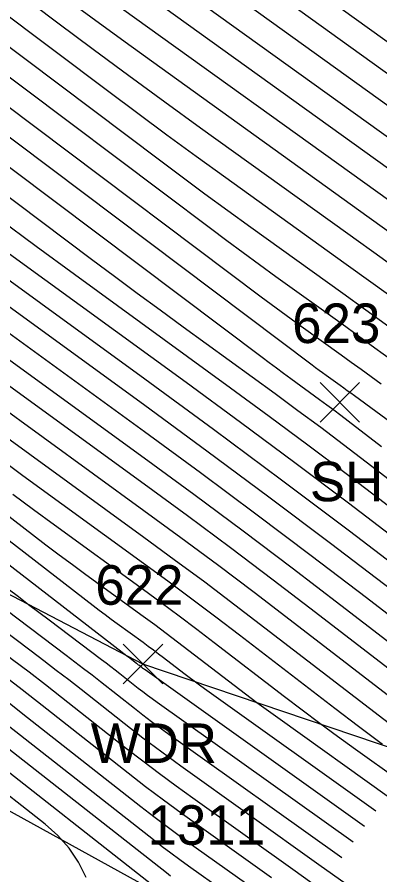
# Model space of a CAD drawing. Extents: x 1650836 to 1652450, y 332578 to 333908.
# Drawn here: x 1652247.14 to 1652265.48, y 332737.29 to 332780.66 of the extents above; entities that cross this region are included whole.
import ezdxf

# ---------------------------------------------------------------- set-up
doc = ezdxf.new("R2010")
doc.units = 0
for name, color, linetype in [('L_A', 7, 'Continuous'), ('L_I', 7, 'Continuous'), ('L_TIC', 7, 'Continuous'), ('LAWA', 7, 'Continuous'), ('LELB', 7, 'Continuous'), ('LSOGCMA', 7, 'Continuous'), ('LSOGCMI', 7, 'Continuous')]:
    doc.layers.add(name, color=color, linetype=linetype)

msp = doc.modelspace()

# ---------------------------------------------------------------- linework, layer by layer
at = {"layer": 'L_TIC'}
for points in [[(1652262.454, 332760.18), (1652264.454, 332762.18)], [(1652264.454, 332760.18), (1652262.454, 332762.18)], [(1652252.497, 332746.946), (1652254.497, 332748.946)], [(1652254.497, 332746.946), (1652252.497, 332748.946)]]:
    msp.add_lwpolyline(points, dxfattribs=at)
at = {"layer": 'LAWA'}
msp.add_lwpolyline([(1652408.76, 332665.713), (1652363.38, 332695.402), (1652324.46, 332714.991), (1652289.155, 332735.895), (1652253.497, 332747.946), (1652218.614, 332766.122), (1652198.198, 332775.017), (1652146.456, 332804.843), (1652136.841, 332807.592), (1652091.374, 332831.511), (1652057.601, 332848.138), (1652027.653, 332867.625)], dxfattribs=at)
at = {"layer": 'LELB'}
msp.add_lwpolyline([(1652023.441, 332859.649), (1652034.235, 332853.429), (1652052.246, 332842.357), (1652084.686, 332826.36), (1652123.711, 332804.04), (1652160.81, 332785.384), (1652195.281, 332767.897), (1652235.573, 332746.682), (1652255.289, 332735.81), (1652296.57, 332712.591), (1652348.8, 332686.345), (1652380.841, 332668.301), (1652404.073, 332656.539)], dxfattribs=at)
at = {"layer": 'LSOGCMA'}
for points in [[(1652207.289, 332796.117), (1652228.455, 332780.692), (1652228.555, 332780.619), (1652228.655, 332780.547), (1652228.756, 332780.475), (1652228.857, 332780.404), (1652229.261, 332780.119), (1652229.361, 332780.048), (1652229.462, 332779.976), (1652229.561, 332779.902), (1652229.66, 332779.829), (1652231.418, 332778.505), (1652231.744, 332778.261), (1652232.072, 332778.017), (1652232.4, 332777.776), (1652232.73, 332777.535), (1652253.597, 332762.371), (1652257.064, 332759.833), (1652260.514, 332757.272), (1652263.946, 332754.687), (1652267.36, 332752.078), (1652272.52, 332748.107)], [(1652294.692, 332745.911), (1652284.503, 332754.319), (1652282.838, 332755.673), (1652281.154, 332757.003), (1652279.451, 332758.309), (1652277.729, 332759.59), (1652270.803, 332764.666), (1652269.071, 332765.934), (1652267.335, 332767.196), (1652265.596, 332768.455), (1652263.854, 332769.709), (1652256.417, 332775.051), (1652254.6, 332776.364), (1652252.791, 332777.687), (1652250.989, 332779.02), (1652249.194, 332780.363), (1652240.495, 332786.912), (1652238.442, 332788.444), (1652236.378, 332789.961), (1652234.301, 332791.461), (1652232.213, 332792.944), (1652229.96, 332794.531)], [(1652265.279, 332740.513), (1652256.617, 332746.693), (1652256.354, 332746.883), (1652256.092, 332747.075), (1652255.832, 332747.269), (1652255.574, 332747.466), (1652254.544, 332748.258), (1652254.286, 332748.455), (1652254.027, 332748.651), (1652253.766, 332748.844), (1652253.504, 332749.036), (1652252.197, 332749.986), (1652251.893, 332750.209), (1652251.59, 332750.434), (1652251.288, 332750.662), (1652250.989, 332750.892), (1652225.242, 332770.792)], [(1652254.883, 332736.054), (1652244.393, 332744.289), (1652242.627, 332745.668), (1652240.854, 332747.038), (1652239.074, 332748.398), (1652237.287, 332749.75), (1652226.901, 332757.565), (1652225.703, 332758.462), (1652224.502, 332759.355), (1652223.297, 332760.243), (1652222.088, 332761.126), (1652217.682, 332764.332)]]:
    msp.add_lwpolyline(points, dxfattribs=at)
at = {"layer": 'LSOGCMI'}
for points in [[(1652298.244, 332747.551), (1652280.907, 332761.858), (1652279.794, 332762.763), (1652278.67, 332763.651), (1652277.532, 332764.523), (1652276.382, 332765.379), (1652271.757, 332768.77), (1652270.599, 332769.616), (1652269.44, 332770.459), (1652268.279, 332771.3), (1652267.115, 332772.138), (1652249.162, 332785.034), (1652248.082, 332785.814), (1652247.007, 332786.6), (1652245.936, 332787.392), (1652244.869, 332788.191), (1652240.612, 332791.396), (1652239.544, 332792.193), (1652238.471, 332792.981), (1652237.391, 332793.761), (1652236.305, 332794.533), (1652216.969, 332808.155)], [(1652231.312, 332803.686), (1652231.43, 332802.441), (1652231.821, 332801.336), (1652232.486, 332800.37), (1652233.424, 332799.543), (1652239.033, 332795.592), (1652239.451, 332795.295), (1652239.866, 332794.995), (1652240.279, 332794.691), (1652240.69, 332794.385), (1652242.327, 332793.152), (1652242.738, 332792.845), (1652243.15, 332792.54), (1652243.563, 332792.238), (1652243.979, 332791.938), (1652269.289, 332773.757)], [(1652211.623, 332803.175), (1652217.033, 332799.233), (1652218.387, 332798.25), (1652219.745, 332797.273), (1652221.107, 332796.301), (1652222.473, 332795.335), (1652230.674, 332789.557), (1652232.492, 332788.265), (1652234.299, 332786.96), (1652236.096, 332785.64), (1652237.883, 332784.306), (1652256.91, 332769.983), (1652257.734, 332769.367), (1652258.561, 332768.755), (1652259.391, 332768.148), (1652260.225, 332767.545), (1652263.567, 332765.145), (1652264.401, 332764.544), (1652265.235, 332763.941), (1652266.066, 332763.335)], [(1652226.364, 332803.026), (1652237.669, 332795.062), (1652238.421, 332794.528), (1652239.168, 332793.988), (1652239.912, 332793.442), (1652240.651, 332792.89), (1652243.598, 332790.671), (1652244.337, 332790.119), (1652245.078, 332789.57), (1652245.823, 332789.026), (1652246.57, 332788.486), (1652268.202, 332772.947), (1652269.173, 332772.248), (1652270.142, 332771.547), (1652271.109, 332770.843), (1652272.075, 332770.137), (1652275.933, 332767.309), (1652276.893, 332766.595), (1652277.842, 332765.867), (1652278.78, 332765.126), (1652279.708, 332764.372), (1652299.081, 332748.385)], [(1652270.376, 332774.566), (1652241.387, 332795.39), (1652241.304, 332795.45), (1652241.221, 332795.51), (1652241.138, 332795.571), (1652241.056, 332795.633), (1652240.729, 332795.879), (1652240.646, 332795.941), (1652240.564, 332796.002), (1652240.481, 332796.062), (1652240.397, 332796.121), (1652239.274, 332796.912), (1652239.087, 332797.077), (1652238.954, 332797.271), (1652238.875, 332797.492), (1652238.852, 332797.741), (1652238.888, 332800.283), (1652238.957, 332800.74), (1652239.151, 332801.089), (1652239.47, 332801.328), (1652239.914, 332801.459), (1652244.14, 332802.097), (1652245.001, 332802.265), (1652245.838, 332802.505)], [(1652301.592, 332750.884), (1652276.112, 332771.911), (1652275.737, 332772.216), (1652275.358, 332772.515), (1652274.974, 332772.809), (1652274.587, 332773.098), (1652273.028, 332774.24), (1652272.638, 332774.526), (1652272.247, 332774.81), (1652271.856, 332775.093), (1652271.463, 332775.376), (1652251.94, 332789.4), (1652251.079, 332790.217), (1652250.824, 332790.995), (1652251.176, 332791.734), (1652252.134, 332792.435), (1652257.93, 332795.565), (1652258.695, 332796.109), (1652259.216, 332796.785), (1652259.493, 332797.591), (1652259.527, 332798.529), (1652259.177, 332802.543)], [(1652211.433, 332801.854), (1652217.893, 332797.146), (1652219.455, 332796.013), (1652221.02, 332794.887), (1652222.59, 332793.766), (1652224.165, 332792.652), (1652230.472, 332788.209), (1652232.045, 332787.092), (1652233.608, 332785.962), (1652235.163, 332784.821), (1652236.708, 332783.667), (1652259.482, 332766.523), (1652259.982, 332766.149), (1652260.484, 332765.778), (1652260.988, 332765.409), (1652261.494, 332765.043), (1652263.522, 332763.586), (1652264.029, 332763.222), (1652264.535, 332762.855), (1652265.04, 332762.488), (1652265.544, 332762.12)], [(1652283.425, 332747.411), (1652264.19, 332761.511), (1652264.013, 332761.641), (1652263.835, 332761.77), (1652263.657, 332761.899), (1652263.478, 332762.028), (1652262.763, 332762.541), (1652262.585, 332762.67), (1652262.407, 332762.8), (1652262.23, 332762.931), (1652262.054, 332763.063), (1652235.533, 332783.027), (1652234.229, 332784.001), (1652232.917, 332784.964), (1652231.597, 332785.918), (1652230.27, 332786.86), (1652224.947, 332790.611), (1652223.618, 332791.551), (1652222.293, 332792.497), (1652220.971, 332793.448), (1652219.654, 332794.404), (1652211.167, 332800.588)], [(1652265.562, 332758.934), (1652263.87, 332760.236), (1652263.513, 332760.509), (1652263.153, 332760.78), (1652262.792, 332761.048), (1652262.428, 332761.314), (1652260.972, 332762.373), (1652260.608, 332762.638), (1652260.246, 332762.905), (1652259.884, 332763.174), (1652259.524, 332763.444), (1652234.359, 332782.387), (1652233.295, 332783.181), (1652232.226, 332783.967), (1652231.15, 332784.744), (1652230.068, 332785.512), (1652225.729, 332788.569), (1652224.645, 332789.336), (1652223.565, 332790.107), (1652222.488, 332790.882), (1652221.414, 332791.661), (1652210.191, 332799.84)], [(1652270.187, 332754.007), (1652264.784, 332758.165), (1652263.641, 332759.038), (1652262.493, 332759.903), (1652261.339, 332760.76), (1652260.179, 332761.609), (1652255.526, 332764.99), (1652254.365, 332765.837), (1652253.207, 332766.69), (1652252.053, 332767.547), (1652250.903, 332768.41), (1652233.184, 332781.748), (1652232.362, 332782.362), (1652231.535, 332782.969), (1652230.703, 332783.57), (1652229.866, 332784.164), (1652226.511, 332786.528), (1652225.673, 332787.121), (1652224.838, 332787.717), (1652224.005, 332788.316), (1652223.174, 332788.919), (1652209.215, 332799.092)], [(1652273.843, 332749.826), (1652265.697, 332756.094), (1652263.77, 332757.566), (1652261.833, 332759.025), (1652259.886, 332760.471), (1652257.929, 332761.904), (1652250.031, 332767.643), (1652248.097, 332769.055), (1652246.169, 332770.475), (1652244.246, 332771.903), (1652242.33, 332773.339), (1652232.009, 332781.108), (1652231.428, 332781.542), (1652230.844, 332781.971), (1652230.256, 332782.396), (1652229.665, 332782.816), (1652227.293, 332784.487), (1652226.701, 332784.906), (1652226.11, 332785.327), (1652225.521, 332785.751), (1652224.934, 332786.177), (1652208.765, 332797.96)], [(1652208.027, 332797.039), (1652226.695, 332783.434), (1652227.038, 332783.185), (1652227.383, 332782.937), (1652227.728, 332782.691), (1652228.075, 332782.445), (1652229.463, 332781.468), (1652229.809, 332781.222), (1652230.153, 332780.973), (1652230.495, 332780.722), (1652230.835, 332780.468), (1652236.874, 332775.922), (1652237.995, 332775.082), (1652239.12, 332774.246), (1652240.249, 332773.415), (1652241.38, 332772.589), (1652255.679, 332762.198), (1652258.433, 332760.183), (1652261.173, 332758.148), (1652263.899, 332756.095), (1652266.611, 332754.023), (1652273.182, 332748.967)], [(1652296.047, 332747.84), (1652282.105, 332759.345), (1652280.809, 332760.4), (1652279.498, 332761.435), (1652278.172, 332762.452), (1652276.831, 332763.449), (1652271.439, 332767.402), (1652270.09, 332768.388), (1652268.738, 332769.372), (1652267.384, 332770.352), (1652266.028, 332771.328), (1652251.754, 332781.582), (1652250.342, 332782.602), (1652248.936, 332783.63), (1652247.535, 332784.666), (1652246.14, 332785.71), (1652240.573, 332789.901), (1652239.177, 332790.943), (1652237.773, 332791.974), (1652236.361, 332792.994), (1652234.941, 332794.003), (1652231.364, 332796.523)], [(1652295.369, 332746.876), (1652283.304, 332756.832), (1652281.823, 332758.036), (1652280.326, 332759.219), (1652278.811, 332760.38), (1652277.28, 332761.52), (1652271.121, 332766.034), (1652269.58, 332767.161), (1652268.036, 332768.284), (1652266.49, 332769.403), (1652264.941, 332770.519), (1652254.346, 332778.13), (1652252.601, 332779.39), (1652250.864, 332780.66), (1652249.134, 332781.94), (1652247.411, 332783.229), (1652240.534, 332788.406), (1652238.81, 332789.694), (1652237.075, 332790.967), (1652235.331, 332792.227), (1652233.577, 332793.474), (1652230.662, 332795.527)], [(1652229.258, 332793.535), (1652231.078, 332792.253), (1652233.386, 332790.613), (1652235.681, 332788.956), (1652237.963, 332787.28), (1652240.232, 332785.586), (1652251.766, 332776.903), (1652253.237, 332775.802), (1652254.714, 332774.71), (1652256.197, 332773.625), (1652257.686, 332772.549), (1652263.655, 332768.262), (1652265.146, 332767.188), (1652266.635, 332766.111), (1652268.12, 332765.03), (1652269.603, 332763.946), (1652278.411, 332757.49), (1652280.207, 332756.153), (1652281.984, 332754.79), (1652283.741, 332753.403), (1652285.479, 332751.99), (1652294.014, 332744.946)], [(1652228.557, 332792.539), (1652230.876, 332790.905), (1652232.939, 332789.439), (1652234.99, 332787.958), (1652237.03, 332786.46), (1652239.057, 332784.946), (1652254.338, 332773.443), (1652255.485, 332772.584), (1652256.637, 332771.732), (1652257.794, 332770.887), (1652258.956, 332770.047), (1652263.611, 332766.703), (1652264.774, 332765.866), (1652265.935, 332765.026), (1652267.093, 332764.183), (1652268.25, 332763.337), (1652279.664, 332754.97), (1652281.251, 332753.789), (1652282.821, 332752.586), (1652284.373, 332751.36), (1652285.908, 332750.112), (1652293.336, 332743.982)], [(1652265.616, 332743.878), (1652264.402, 332744.786), (1652263.196, 332745.705), (1652258.389, 332749.404), (1652257.184, 332750.325), (1652255.973, 332751.237), (1652254.756, 332752.141), (1652253.532, 332753.037), (1652247.428, 332757.472), (1652246.006, 332758.514), (1652244.592, 332759.566), (1652243.185, 332760.628), (1652241.786, 332761.701), (1652226.474, 332773.537), (1652225.839, 332774.023), (1652225.199, 332774.502), (1652224.555, 332774.974), (1652223.905, 332775.44), (1652221.298, 332777.292), (1652220.644, 332777.751), (1652219.986, 332778.204), (1652219.323, 332778.65), (1652218.655, 332779.089), (1652201.299, 332790.386)], [(1652205.286, 332788.903), (1652220.252, 332779.162), (1652220.818, 332778.789), (1652221.381, 332778.411), (1652221.939, 332778.027), (1652222.494, 332777.637), (1652224.705, 332776.066), (1652225.256, 332775.671), (1652225.803, 332775.27), (1652226.345, 332774.864), (1652226.884, 332774.452), (1652238.719, 332765.304), (1652240.484, 332763.95), (1652242.259, 332762.61), (1652244.044, 332761.282), (1652245.839, 332759.967), (1652253.541, 332754.37), (1652255.085, 332753.24), (1652256.622, 332752.099), (1652258.15, 332750.948), (1652259.671, 332749.786), (1652266.411, 332744.6)], [(1652269.948, 332743.246), (1652260.952, 332750.168), (1652259.116, 332751.571), (1652257.27, 332752.961), (1652255.415, 332754.339), (1652253.551, 332755.704), (1652243.35, 332763.116), (1652241.631, 332764.375), (1652239.921, 332765.647), (1652238.221, 332766.931), (1652236.53, 332768.228), (1652227.294, 332775.367), (1652226.852, 332775.705), (1652226.407, 332776.039), (1652225.958, 332776.368), (1652225.506, 332776.693), (1652223.69, 332777.982), (1652223.234, 332778.302), (1652222.776, 332778.617), (1652222.314, 332778.928), (1652221.849, 332779.234), (1652210.733, 332786.469)], [(1652273.485, 332741.892), (1652262.234, 332750.55), (1652260.082, 332752.194), (1652257.919, 332753.823), (1652255.745, 332755.438), (1652253.56, 332757.037), (1652240.262, 332766.7), (1652238.918, 332767.685), (1652237.58, 332768.68), (1652236.25, 332769.684), (1652234.928, 332770.699), (1652227.705, 332776.282), (1652227.359, 332776.546), (1652227.01, 332776.807), (1652226.659, 332777.065), (1652226.306, 332777.319), (1652224.886, 332778.327), (1652224.529, 332778.577), (1652224.171, 332778.824), (1652223.81, 332779.067), (1652223.446, 332779.306), (1652215.906, 332784.213)], [(1652219.604, 332782.919), (1652225.043, 332779.379), (1652225.305, 332779.206), (1652225.566, 332779.031), (1652225.824, 332778.853), (1652226.081, 332778.672), (1652227.106, 332777.945), (1652227.361, 332777.762), (1652227.614, 332777.576), (1652227.866, 332777.388), (1652228.115, 332777.197), (1652233.326, 332773.169), (1652234.28, 332772.437), (1652235.239, 332771.713), (1652236.204, 332770.995), (1652237.174, 332770.285), (1652253.569, 332758.371), (1652256.075, 332756.537), (1652258.568, 332754.686), (1652261.048, 332752.817), (1652263.515, 332750.932), (1652277.023, 332740.539)], [(1652223.301, 332781.624), (1652226.64, 332779.451), (1652226.801, 332779.345), (1652226.961, 332779.237), (1652227.119, 332779.128), (1652227.277, 332779.017), (1652227.906, 332778.571), (1652228.063, 332778.458), (1652228.218, 332778.344), (1652228.372, 332778.229), (1652228.525, 332778.112), (1652231.724, 332775.639), (1652232.31, 332775.19), (1652232.898, 332774.745), (1652233.491, 332774.305), (1652234.086, 332773.869), (1652253.578, 332759.704), (1652256.405, 332757.635), (1652259.216, 332755.548), (1652262.014, 332753.441), (1652264.797, 332751.314), (1652271.198, 332746.389)], [(1652226.329, 332780.784), (1652226.55, 332780.63), (1652226.773, 332780.478), (1652226.999, 332780.329), (1652228.237, 332779.523), (1652228.296, 332779.484), (1652228.356, 332779.444), (1652228.414, 332779.404), (1652228.473, 332779.362), (1652228.706, 332779.197), (1652228.764, 332779.155), (1652228.822, 332779.113), (1652228.879, 332779.07), (1652228.936, 332779.027), (1652230.122, 332778.11), (1652230.339, 332777.943), (1652230.558, 332777.778), (1652230.777, 332777.615), (1652230.998, 332777.453), (1652253.588, 332761.038), (1652256.734, 332758.734), (1652259.865, 332756.41), (1652262.98, 332754.064), (1652266.078, 332751.696)], [(1652260.005, 332737.132), (1652256.345, 332739.743), (1652255.434, 332740.401), (1652254.531, 332741.069), (1652253.635, 332741.748), (1652252.747, 332742.437), (1652248.406, 332745.845), (1652247.386, 332746.642), (1652246.361, 332747.433), (1652245.333, 332748.219), (1652244.301, 332749), (1652230.256, 332759.567), (1652229.202, 332760.363), (1652228.151, 332761.162), (1652227.102, 332761.964), (1652226.056, 332762.77), (1652221.877, 332766), (1652220.828, 332766.803), (1652219.772, 332767.594), (1652218.707, 332768.375), (1652217.634, 332769.145), (1652209.582, 332774.864)], [(1652262.345, 332736.642), (1652261.203, 332737.468), (1652256.02, 332741.166), (1652255.173, 332741.778), (1652254.333, 332742.399), (1652253.501, 332743.03), (1652252.675, 332743.67), (1652249.388, 332746.25), (1652248.565, 332746.893), (1652247.738, 332747.532), (1652246.908, 332748.166), (1652246.075, 332748.797), (1652236.231, 332756.204), (1652234.636, 332757.408), (1652233.045, 332758.617), (1652231.458, 332759.831), (1652229.875, 332761.05), (1652223.19, 332766.217), (1652221.785, 332767.293), (1652220.369, 332768.353), (1652218.942, 332769.4), (1652217.504, 332770.432), (1652211.296, 332774.841)], [(1652225.653, 332771.707), (1652247.921, 332754.495), (1652248.587, 332753.984), (1652249.257, 332753.478), (1652249.93, 332752.977), (1652250.608, 332752.481), (1652253.514, 332750.37), (1652254.096, 332749.943), (1652254.676, 332749.513), (1652255.252, 332749.079), (1652255.826, 332748.64), (1652258.115, 332746.879), (1652258.689, 332746.442), (1652259.267, 332746.009), (1652259.848, 332745.582), (1652260.434, 332745.16), (1652265.854, 332741.293)], [(1652264.704, 332739.732), (1652253.607, 332747.65), (1652253.57, 332747.677), (1652253.533, 332747.704), (1652253.497, 332747.731), (1652253.461, 332747.759), (1652253.317, 332747.872), (1652253.281, 332747.9), (1652253.245, 332747.928), (1652253.209, 332747.956), (1652253.173, 332747.983), (1652252.764, 332748.29), (1652252.684, 332748.351), (1652252.604, 332748.412), (1652252.525, 332748.473), (1652252.445, 332748.534), (1652224.832, 332769.877)], [(1652219.372, 332766.693), (1652219.692, 332766.453), (1652220.202, 332766.063), (1652222.237, 332764.49), (1652222.746, 332764.098), (1652223.257, 332763.707), (1652223.768, 332763.318), (1652224.281, 332762.931), (1652242.526, 332749.204), (1652243.758, 332748.272), (1652244.984, 332747.334), (1652246.206, 332746.39), (1652247.424, 332745.439), (1652253.393, 332740.753), (1652254.055, 332740.24), (1652254.723, 332739.733), (1652255.397, 332739.235), (1652256.077, 332738.744), (1652258.807, 332736.796)], [(1652218.814, 332765.913), (1652218.821, 332765.907), (1652240.752, 332749.407), (1652242.182, 332748.325), (1652243.608, 332747.235), (1652245.027, 332746.138), (1652246.441, 332745.034), (1652254.039, 332739.07), (1652254.476, 332738.731), (1652254.916, 332738.397), (1652255.36, 332738.069), (1652255.809, 332737.745), (1652257.609, 332736.46)], [(1652254.896, 332737.223), (1652254.685, 332737.386), (1652245.459, 332744.629), (1652243.848, 332745.886), (1652242.231, 332747.136), (1652240.607, 332748.377), (1652238.977, 332749.61), (1652222.861, 332761.736), (1652222.247, 332762.196), (1652221.632, 332762.654), (1652221.014, 332763.109), (1652220.394, 332763.561), (1652218.248, 332765.123)], [(1652250.632, 332737.152), (1652250.239, 332737.925), (1652249.76, 332738.633), (1652249.196, 332739.275), (1652248.547, 332739.851), (1652242.102, 332744.91), (1652240.795, 332745.931), (1652239.483, 332746.945), (1652238.165, 332747.953), (1652236.842, 332748.953), (1652230.41, 332753.793), (1652228.894, 332754.929), (1652227.374, 332756.058), (1652225.849, 332757.182), (1652224.319, 332758.3), (1652217.116, 332763.54)], [(1652266.429, 332742.073), (1652264.251, 332743.627), (1652263.343, 332744.281), (1652262.441, 332744.944), (1652261.545, 332745.614), (1652260.655, 332746.292), (1652257.107, 332749.022), (1652256.218, 332749.702), (1652255.324, 332750.375), (1652254.426, 332751.042), (1652253.523, 332751.703), (1652249.018, 332754.977), (1652247.968, 332755.745), (1652246.924, 332756.522)], [(1652263.774, 332736.811), (1652262.401, 332737.804), (1652255.416, 332742.787), (1652254.772, 332743.252), (1652254.133, 332743.725), (1652253.5, 332744.205), (1652252.872, 332744.692), (1652250.37, 332746.656), (1652249.744, 332747.145), (1652249.115, 332747.631), (1652248.483, 332748.114), (1652247.849, 332748.593), (1652240.727, 332753.953)], [(1652244.739, 332752.065), (1652249.624, 332748.39), (1652250.059, 332748.061), (1652250.492, 332747.73), (1652250.923, 332747.397), (1652251.353, 332747.061), (1652253.068, 332745.715), (1652253.499, 332745.381), (1652253.933, 332745.051), (1652254.371, 332744.727), (1652254.813, 332744.408), (1652263.554, 332738.171)], [(1652246.683, 332751.756), (1652247.198, 332751.359), (1652247.715, 332750.963), (1652248.233, 332750.57), (1652248.752, 332750.178), (1652251.398, 332748.187), (1652251.634, 332748.008), (1652251.869, 332747.829), (1652252.102, 332747.648), (1652252.335, 332747.467), (1652253.264, 332746.737), (1652253.498, 332746.556), (1652253.733, 332746.378), (1652253.971, 332746.202), (1652254.21, 332746.029), (1652264.129, 332738.952)]]:
    msp.add_lwpolyline(points, dxfattribs=at)

# ---------------------------------------------------------------- texts
at = {"layer": 'L_A'}
for s, p in [('SH', (1652261.942, 332756.18)), ('WDR', (1652250.859, 332742.946))]:
    msp.add_text(s, height=2, dxfattribs=at).set_placement(p)
at = {"layer": 'L_I'}
for s, p in [('623', (1652261.044, 332764.18)), ('622', (1652251.087, 332750.946)), ('1311', (1652253.73, 332738.81))]:
    msp.add_text(s, height=2, dxfattribs=at).set_placement(p)

doc.saveas('drawing.dxf')
